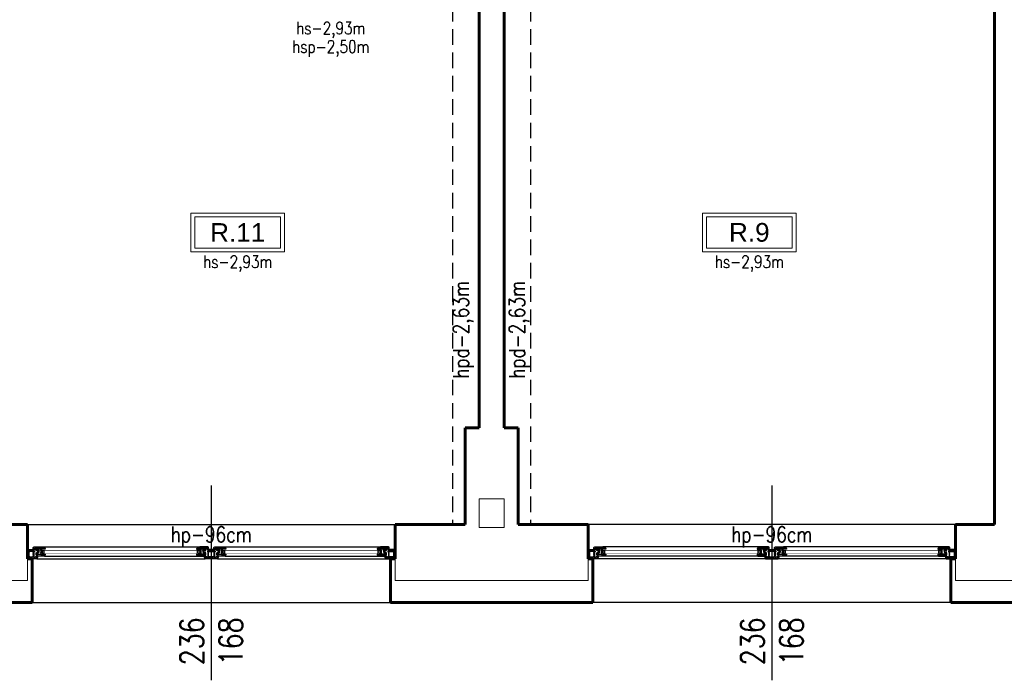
# Model space of a CAD drawing. Header units: millimetres. Extents: x 126553 to 403692, y -95821 to 38049.
# Tile 530 of 656: x 334137 to 334769, y 5943 to 6367. Entities that reach past the tile are written whole.
import ezdxf

# ---------------------------------------------------------------- set-up
doc = ezdxf.new("R2010")
doc.units = ezdxf.units.MM
doc.linetypes.add('DASHED', pattern=[15, 10, -5])
for name, color, linetype, lineweight in [('_(02 CIENKA)', 7, 'Continuous', 13), ('_(04 SREDNIA)', 7, 'Continuous', 25), ('_(05 SREDNIA DASHED)', 7, 'DASHED', 25), ('_(08 NAJGRUBSZA)', 7, 'Continuous', 60), ('opis pomieszczeń', 7, 'Continuous', 13)]:
    doc.layers.add(name, color=color, linetype=linetype, lineweight=lineweight)
doc.styles.add('Arial', font='arial.ttf')
doc.styles.add('OPIS', font='romans.shx', dxfattribs={"width": 0.8})

# ---------------------------------------------------------------- blocks, each defined once
blk = doc.blocks.new('A$C26E57F26')
for p, q in [((6.000000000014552, 0), (113.9999999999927, 0)), ((122.0000000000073, 0), (229.9999999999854, -6.821210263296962e-13)), ((10.93402366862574, -1.599999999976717), (109.0659763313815, -1.599999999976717)), ((126.9340236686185, -1.599999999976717), (225.0659763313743, -1.599999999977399)), ((9.399999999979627, -7.599999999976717), (110.6000000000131, -7.599999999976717)), ((125.3999999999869, -7.599999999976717), (226.6000000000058, -7.599999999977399))]:
    blk.add_line(p, q)
for points in [[(0, 0), (0, -0.5), (0.25, -0.5), (0.25, -0.2999999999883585), (0.6500000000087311, -0.3000000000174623), (0.6499999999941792, -1), (0.2500000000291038, -0.8999999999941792), (0, -0.8999999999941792), (0, -1.399999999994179), (0.25, -1.399999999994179), (0.25, -1.209232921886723), (0.6500000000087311, -1.309232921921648), (0.6500000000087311, -4.690767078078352), (0.25, -4.790767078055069), (0.25, -4.599999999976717), (0, -4.599999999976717), (0, -5.099999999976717), (0.2500000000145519, -5.099999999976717), (0.6500000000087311, -5), (0.6499999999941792, -5.699999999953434), (0.25, -5.699999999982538), (0.25, -5.5), (0, -5.5), (0, -6), (4.5, -6), (4.5, -5.5), (4.25, -5.5), (4.25, -5.699999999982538), (3.75, -5.699999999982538), (3.75, -4.899999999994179, -0.4142135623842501), (3.850000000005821, -4.799999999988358), (3.999999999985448, -4.799999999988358), (4.25, -4.949999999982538), (4.5, -4.949999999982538), (4.5, -4.549999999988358), (4.150000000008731, -4.550000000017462), (4.149999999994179, -2.040983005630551), (3.900000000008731, -1.540983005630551, -0.6943257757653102), (4.822526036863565, -1.299999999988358), (6.465976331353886, -1.299999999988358), (6.465976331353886, -1.049999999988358), (6.000000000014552, 0), (0, 0)], [(236, 0), (236, -0.5), (235.75, -0.5), (235.75, -0.2999999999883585), (235.3499999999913, -0.3000000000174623), (235.3500000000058, -1), (235.7499999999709, -0.8999999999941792), (236, -0.8999999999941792), (236, -1.399999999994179), (235.75, -1.399999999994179), (235.75, -1.209232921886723), (235.3499999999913, -1.309232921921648), (235.3499999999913, -4.690767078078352), (235.75, -4.790767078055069), (235.75, -4.599999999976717), (236, -4.599999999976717), (236, -5.099999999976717), (235.7499999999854, -5.099999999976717), (235.3499999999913, -5), (235.3500000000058, -5.699999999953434), (235.75, -5.699999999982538), (235.75, -5.5), (236, -5.5), (236, -6), (231.5, -6), (231.5, -5.5), (231.75, -5.5), (231.75, -5.699999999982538), (232.25, -5.699999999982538), (232.25, -4.899999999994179, 0.4142135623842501), (232.1499999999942, -4.799999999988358), (232.0000000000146, -4.799999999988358), (231.75, -4.949999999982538), (231.5, -4.949999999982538), (231.5, -4.549999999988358), (231.8499999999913, -4.550000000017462), (231.8500000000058, -2.040983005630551), (232.0999999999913, -1.540983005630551, 0.6943257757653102), (231.1774739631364, -1.299999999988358), (229.5340236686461, -1.299999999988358), (229.5340236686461, -1.049999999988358), (229.9999999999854, 0), (236, 0)], [(0.9000000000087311, -4.699999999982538), (0.9000000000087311, -1.299999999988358), (3.69999999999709, -1.299999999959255), (3.69999999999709, -1.699999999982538), (3.750000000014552, -1.799999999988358), (3.700000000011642, -1.799999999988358), (3.700000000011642, -2.000000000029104), (3.849999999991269, -2), (3.900000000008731, -2.099999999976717), (3.900000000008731, -2.849999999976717), (3.69999999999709, -2.849999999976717), (3.69999999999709, -3.049999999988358), (3.900000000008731, -3.049999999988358), (3.900000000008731, -3.449999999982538), (3.69999999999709, -3.449999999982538), (3.69999999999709, -3.649999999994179), (3.900000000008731, -3.650000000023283), (3.900000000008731, -4.049999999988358), (3.69999999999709, -4.049999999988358), (3.69999999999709, -4.25), (3.899999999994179, -4.25), (3.900000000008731, -4.549999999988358, 0.3393928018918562), (3.620871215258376, -4.699999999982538), (0.9000000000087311, -4.699999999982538)], [(3.00155644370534, -1.100000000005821), (2.901556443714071, -0.2999999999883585), (4.110895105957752, -0.2999999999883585), (4.188247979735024, -0.9188229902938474, -0.6395021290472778), (3.897480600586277, -1.099999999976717), (3.00155644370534, -1.100000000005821)], [(5.549999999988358, -1.600000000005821), (5.549999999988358, -1.899999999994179), (5.949999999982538, -1.899999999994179), (5.949999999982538, -2.600000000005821), (5.549999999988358, -2.600000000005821), (5.549999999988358, -3.899999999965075), (5.799999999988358, -3.899999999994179), (5.799999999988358, -4.149999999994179), (6.049999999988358, -4.149999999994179), (6.049999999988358, -3.899999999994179), (6.75, -3.899999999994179, -0.4142135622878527), (6.850000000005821, -3.999999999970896), (6.850000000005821, -4.25), (6.75, -4.25), (6.75, -4.449999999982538), (6.850000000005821, -4.5), (6.850000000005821, -4.699999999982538), (6.75, -4.75), (6.75, -4.949999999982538), (6.850000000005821, -4.949999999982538), (6.850000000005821, -5.299999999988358), (6.049999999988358, -5.299999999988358), (6.049999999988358, -5.049999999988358), (5.799999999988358, -5.049999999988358), (5.799999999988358, -5.299999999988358), (5.549999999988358, -5.299999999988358), (5.549999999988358, -6.299999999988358), (3.699999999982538, -6.299999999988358), (3.699999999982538, -7.099999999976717, 0.414213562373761), (4.199999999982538, -7.599999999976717), (9.39999999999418, -7.599999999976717), (9.39999999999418, -7.5), (10.69999999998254, -7.5), (11.39999999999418, -6.350000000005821), (11.39999999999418, -6.100000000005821), (9.049999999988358, -6.100000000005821), (9.049999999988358, -3.640983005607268), (8.799999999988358, -3.140983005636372, -0.6943257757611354), (9.722526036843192, -2.899999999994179), (10.42818394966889, -2.899999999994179), (10.42818394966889, -2.649999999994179, -0.4142135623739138), (10.67818394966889, -2.399999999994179), (11.00344815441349, -2.399999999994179), (11.07001620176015, -2.549999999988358), (11.07001620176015, -2.900000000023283), (11.39999999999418, -2.899999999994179), (11.39999999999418, -2.650000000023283), (10.93402366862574, -1.599999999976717), (5.549999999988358, -1.600000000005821)], [(4.38554476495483, -0.884745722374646), (4.312451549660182, -0.2999999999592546), (5.84753099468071, -0.2999999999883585), (5.95847774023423, -0.5499999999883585), (5.74416028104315, -0.5499999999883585, 0.4142135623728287), (5.24416028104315, -1.049999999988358), (4.861223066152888, -1.049999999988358, 0.1837990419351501), (4.38554476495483, -0.884745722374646)], [(8.659113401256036, -2.899999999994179, 0.1439330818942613), (8.60000000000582, -3.299999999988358), (8.799999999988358, -3.699999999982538), (8.799999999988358, -3.899999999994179), (8.60000000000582, -3.899999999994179), (8.60000000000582, -4.099999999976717), (8.799999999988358, -4.099999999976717), (8.799999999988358, -4.799999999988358), (8.60000000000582, -4.799999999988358), (8.60000000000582, -5), (8.799999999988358, -5), (8.799999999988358, -5.299999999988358), (8.60000000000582, -5.299999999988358), (8.60000000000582, -5.5), (8.799999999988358, -5.5), (8.799999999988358, -6.08158997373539, 0.09816449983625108), (8.371456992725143, -6.299999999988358), (5.799999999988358, -6.299999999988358), (5.799999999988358, -5.549999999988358), (7.600000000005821, -5.549999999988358), (7.600000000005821, -5.299999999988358), (7.100000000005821, -5.299999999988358), (7.100000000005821, -4.949999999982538), (7.350000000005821, -4.899999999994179), (7.350000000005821, -4.699999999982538), (7.100000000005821, -4.699999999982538), (7.100000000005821, -4.5), (7.350000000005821, -4.5), (7.350000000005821, -4.299999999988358), (7.100000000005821, -4.25), (7.100000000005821, -4, 0.414213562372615), (6.75, -3.649999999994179), (5.799999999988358, -3.649999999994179), (5.799999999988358, -2.899999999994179), (8.659113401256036, -2.899999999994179, 0.1439330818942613)], [(6.199999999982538, -1.899999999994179), (9.010895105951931, -1.900000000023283), (9.088247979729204, -2.518822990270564, 0.1227813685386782), (8.797480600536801, -2.699999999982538), (6.199999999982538, -2.699999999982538), (6.199999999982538, -1.899999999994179)], [(9.212451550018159, -1.899999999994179), (10.7815546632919, -1.899999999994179), (10.89250140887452, -2.149999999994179), (10.67818394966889, -2.149999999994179, 0.4142135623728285), (10.17818394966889, -2.649999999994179), (9.76122306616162, -2.649999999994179, 0.183799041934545), (9.285544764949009, -2.484745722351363), (9.212451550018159, -1.899999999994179)], [(114.4500000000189, -1.600000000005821), (114.4500000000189, -1.899999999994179), (114.0500000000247, -1.899999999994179), (114.0500000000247, -2.600000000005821), (114.4500000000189, -2.600000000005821), (114.4500000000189, -3.899999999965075), (114.2000000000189, -3.899999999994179), (114.2000000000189, -4.149999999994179), (113.9500000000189, -4.149999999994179), (113.9500000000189, -3.899999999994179), (113.2500000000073, -3.899999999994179, 0.4142135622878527), (113.1500000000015, -3.999999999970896), (113.1500000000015, -4.25), (113.2500000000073, -4.25), (113.2500000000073, -4.449999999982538), (113.1500000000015, -4.5), (113.1500000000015, -4.699999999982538), (113.2500000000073, -4.75), (113.2500000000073, -4.949999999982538), (113.1500000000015, -4.949999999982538), (113.1500000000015, -5.299999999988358), (113.9500000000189, -5.299999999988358), (113.9500000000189, -5.049999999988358), (114.2000000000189, -5.049999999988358), (114.2000000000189, -5.299999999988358), (114.4500000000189, -5.299999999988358), (114.4500000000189, -6.299999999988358), (116.3000000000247, -6.299999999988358), (116.3000000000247, -7.099999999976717, -0.414213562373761), (115.8000000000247, -7.599999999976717), (110.6000000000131, -7.599999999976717), (110.6000000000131, -7.5), (109.3000000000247, -7.5), (108.6000000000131, -6.350000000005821), (108.6000000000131, -6.100000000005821), (110.9500000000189, -6.100000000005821), (110.9500000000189, -3.640983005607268), (111.2000000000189, -3.140983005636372, 0.6943257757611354), (110.2774739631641, -2.899999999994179), (109.5718160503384, -2.899999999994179), (109.5718160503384, -2.649999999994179, 0.4142135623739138), (109.3218160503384, -2.399999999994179), (108.9965518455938, -2.399999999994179), (108.9299837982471, -2.549999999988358), (108.9299837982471, -2.900000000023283), (108.6000000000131, -2.899999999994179), (108.6000000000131, -2.650000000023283), (109.0659763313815, -1.599999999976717), (114.4500000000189, -1.600000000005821)], [(110.7875484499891, -1.899999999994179), (109.2184453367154, -1.899999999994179), (109.1074985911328, -2.149999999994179), (109.3218160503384, -2.149999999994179, -0.4142135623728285), (109.8218160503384, -2.649999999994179), (110.2387769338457, -2.649999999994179, -0.183799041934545), (110.7144552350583, -2.484745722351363), (110.7875484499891, -1.899999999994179)], [(113.8000000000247, -1.899999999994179), (110.9891048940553, -1.900000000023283), (110.9117520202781, -2.518822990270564, -0.1227813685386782), (111.2025193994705, -2.699999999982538), (113.8000000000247, -2.699999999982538), (113.8000000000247, -1.899999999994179)], [(111.3408865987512, -2.899999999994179, -0.1439330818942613), (111.4000000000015, -3.299999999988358), (111.2000000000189, -3.699999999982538), (111.2000000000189, -3.899999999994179), (111.4000000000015, -3.899999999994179), (111.4000000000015, -4.099999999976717), (111.2000000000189, -4.099999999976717), (111.2000000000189, -4.799999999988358), (111.4000000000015, -4.799999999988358), (111.4000000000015, -5), (111.2000000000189, -5), (111.2000000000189, -5.299999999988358), (111.4000000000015, -5.299999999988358), (111.4000000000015, -5.5), (111.2000000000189, -5.5), (111.2000000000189, -6.08158997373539, -0.09816449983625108), (111.6285430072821, -6.299999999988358), (114.2000000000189, -6.299999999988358), (114.2000000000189, -5.549999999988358), (112.4000000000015, -5.549999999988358), (112.4000000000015, -5.299999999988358), (112.9000000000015, -5.299999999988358), (112.9000000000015, -4.949999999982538), (112.6500000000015, -4.899999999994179), (112.6500000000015, -4.699999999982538), (112.9000000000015, -4.699999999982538), (112.9000000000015, -4.5), (112.6500000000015, -4.5), (112.6500000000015, -4.299999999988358), (112.9000000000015, -4.25), (112.9000000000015, -4, -0.414213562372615), (113.2500000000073, -3.649999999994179), (114.2000000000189, -3.649999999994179), (114.2000000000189, -2.899999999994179), (111.3408865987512, -2.899999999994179, -0.1439330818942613)], [(115.6144552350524, -0.884745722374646), (115.6875484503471, -0.2999999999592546), (114.1524690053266, -0.2999999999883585), (114.041522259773, -0.5499999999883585), (114.2558397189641, -0.5499999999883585, -0.4142135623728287), (114.7558397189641, -1.049999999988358), (115.1387769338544, -1.049999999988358, -0.1837990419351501), (115.6144552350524, -0.884745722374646)], [(116.9984435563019, -1.100000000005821), (117.0984435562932, -0.2999999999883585), (115.8891048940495, -0.2999999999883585), (115.8117520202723, -0.9188229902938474, 0.6395021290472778), (116.102519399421, -1.099999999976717), (116.9984435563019, -1.100000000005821)], [(119.0015564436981, -1.100000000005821), (118.9015564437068, -0.2999999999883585), (120.1108951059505, -0.2999999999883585), (120.1882479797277, -0.9188229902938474, -0.6395021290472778), (119.897480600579, -1.099999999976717), (119.0015564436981, -1.100000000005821)], [(121.5499999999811, -1.600000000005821), (121.5499999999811, -1.899999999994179), (121.9499999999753, -1.899999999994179), (121.9499999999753, -2.600000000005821), (121.5499999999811, -2.600000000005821), (121.5499999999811, -3.899999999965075), (121.7999999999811, -3.899999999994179), (121.7999999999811, -4.149999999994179), (122.0499999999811, -4.149999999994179), (122.0499999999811, -3.899999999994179), (122.7499999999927, -3.899999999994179, -0.4142135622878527), (122.8499999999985, -3.999999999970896), (122.8499999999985, -4.25), (122.7499999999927, -4.25), (122.7499999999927, -4.449999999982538), (122.8499999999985, -4.5), (122.8499999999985, -4.699999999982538), (122.7499999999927, -4.75), (122.7499999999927, -4.949999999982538), (122.8499999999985, -4.949999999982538), (122.8499999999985, -5.299999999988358), (122.0499999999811, -5.299999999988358), (122.0499999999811, -5.049999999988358), (121.7999999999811, -5.049999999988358), (121.7999999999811, -5.299999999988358), (121.5499999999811, -5.299999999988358), (121.5499999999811, -6.299999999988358), (119.6999999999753, -6.299999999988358), (119.6999999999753, -7.099999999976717, 0.414213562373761), (120.1999999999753, -7.599999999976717), (125.3999999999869, -7.599999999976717), (125.3999999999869, -7.5), (126.6999999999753, -7.5), (127.3999999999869, -6.350000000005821), (127.3999999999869, -6.100000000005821), (125.0499999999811, -6.100000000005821), (125.0499999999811, -3.640983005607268), (124.7999999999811, -3.140983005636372, -0.6943257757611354), (125.7225260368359, -2.899999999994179), (126.4281839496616, -2.899999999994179), (126.4281839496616, -2.649999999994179, -0.4142135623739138), (126.6781839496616, -2.399999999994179), (127.0034481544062, -2.399999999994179), (127.0700162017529, -2.549999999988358), (127.0700162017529, -2.900000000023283), (127.3999999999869, -2.899999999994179), (127.3999999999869, -2.650000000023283), (126.9340236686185, -1.599999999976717), (121.5499999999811, -1.600000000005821)], [(120.3855447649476, -0.884745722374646), (120.3124515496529, -0.2999999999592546), (121.8475309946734, -0.2999999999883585), (121.958477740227, -0.5499999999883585), (121.7441602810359, -0.5499999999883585, 0.4142135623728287), (121.2441602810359, -1.049999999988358), (120.8612230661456, -1.049999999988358, 0.1837990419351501), (120.3855447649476, -0.884745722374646)], [(124.6591134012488, -2.899999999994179, 0.1439330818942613), (124.5999999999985, -3.299999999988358), (124.7999999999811, -3.699999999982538), (124.7999999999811, -3.899999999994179), (124.5999999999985, -3.899999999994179), (124.5999999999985, -4.099999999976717), (124.7999999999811, -4.099999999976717), (124.7999999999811, -4.799999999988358), (124.5999999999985, -4.799999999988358), (124.5999999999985, -5), (124.7999999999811, -5), (124.7999999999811, -5.299999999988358), (124.5999999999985, -5.299999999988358), (124.5999999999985, -5.5), (124.7999999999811, -5.5), (124.7999999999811, -6.08158997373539, 0.09816449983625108), (124.3714569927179, -6.299999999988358), (121.7999999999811, -6.299999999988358), (121.7999999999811, -5.549999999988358), (123.5999999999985, -5.549999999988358), (123.5999999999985, -5.299999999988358), (123.0999999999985, -5.299999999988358), (123.0999999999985, -4.949999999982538), (123.3499999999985, -4.899999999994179), (123.3499999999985, -4.699999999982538), (123.0999999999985, -4.699999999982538), (123.0999999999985, -4.5), (123.3499999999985, -4.5), (123.3499999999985, -4.299999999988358), (123.0999999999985, -4.25), (123.0999999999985, -4, 0.414213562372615), (122.7499999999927, -3.649999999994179), (121.7999999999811, -3.649999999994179), (121.7999999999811, -2.899999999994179), (124.6591134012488, -2.899999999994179, 0.1439330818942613)], [(122.1999999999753, -1.899999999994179), (125.0108951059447, -1.900000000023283), (125.0882479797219, -2.518822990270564, 0.1227813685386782), (124.7974806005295, -2.699999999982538), (122.1999999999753, -2.699999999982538), (122.1999999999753, -1.899999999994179)], [(125.2124515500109, -1.899999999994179), (126.7815546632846, -1.899999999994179), (126.8925014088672, -2.149999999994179), (126.6781839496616, -2.149999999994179, 0.4142135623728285), (126.1781839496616, -2.649999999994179), (125.7612230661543, -2.649999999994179, 0.183799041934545), (125.2855447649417, -2.484745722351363), (125.2124515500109, -1.899999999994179)], [(230.4500000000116, -1.600000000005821), (230.4500000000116, -1.899999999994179), (230.0500000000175, -1.899999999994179), (230.0500000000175, -2.600000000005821), (230.4500000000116, -2.600000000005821), (230.4500000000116, -3.899999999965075), (230.2000000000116, -3.899999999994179), (230.2000000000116, -4.149999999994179), (229.9500000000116, -4.149999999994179), (229.9500000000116, -3.899999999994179), (229.25, -3.899999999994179, 0.4142135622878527), (229.1499999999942, -3.999999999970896), (229.1499999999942, -4.25), (229.25, -4.25), (229.25, -4.449999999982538), (229.1499999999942, -4.5), (229.1499999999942, -4.699999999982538), (229.25, -4.75), (229.25, -4.949999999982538), (229.1499999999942, -4.949999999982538), (229.1499999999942, -5.299999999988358), (229.9500000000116, -5.299999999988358), (229.9500000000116, -5.049999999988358), (230.2000000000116, -5.049999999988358), (230.2000000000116, -5.299999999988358), (230.4500000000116, -5.299999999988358), (230.4500000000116, -6.299999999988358), (232.3000000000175, -6.299999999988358), (232.3000000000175, -7.099999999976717, -0.414213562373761), (231.8000000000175, -7.599999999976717), (226.6000000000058, -7.599999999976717), (226.6000000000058, -7.5), (225.3000000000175, -7.5), (224.6000000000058, -6.350000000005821), (224.6000000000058, -6.100000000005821), (226.9500000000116, -6.100000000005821), (226.9500000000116, -3.640983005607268), (227.2000000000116, -3.140983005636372, 0.6943257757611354), (226.2774739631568, -2.899999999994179), (225.5718160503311, -2.899999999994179), (225.5718160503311, -2.649999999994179, 0.4142135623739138), (225.3218160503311, -2.399999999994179), (224.9965518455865, -2.399999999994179), (224.9299837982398, -2.549999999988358), (224.9299837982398, -2.900000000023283), (224.6000000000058, -2.899999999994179), (224.6000000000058, -2.650000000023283), (225.0659763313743, -1.599999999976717), (230.4500000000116, -1.600000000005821)], [(226.7875484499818, -1.899999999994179), (225.2184453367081, -1.899999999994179), (225.1074985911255, -2.149999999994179), (225.3218160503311, -2.149999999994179, -0.4142135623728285), (225.8218160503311, -2.649999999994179), (226.2387769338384, -2.649999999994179, -0.183799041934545), (226.714455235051, -2.484745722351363), (226.7875484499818, -1.899999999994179)], [(229.8000000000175, -1.899999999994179), (226.9891048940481, -1.900000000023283), (226.9117520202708, -2.518822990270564, -0.1227813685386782), (227.2025193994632, -2.699999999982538), (229.8000000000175, -2.699999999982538), (229.8000000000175, -1.899999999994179)], [(227.340886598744, -2.899999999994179, -0.1439330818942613), (227.3999999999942, -3.299999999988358), (227.2000000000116, -3.699999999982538), (227.2000000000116, -3.899999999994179), (227.3999999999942, -3.899999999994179), (227.3999999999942, -4.099999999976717), (227.2000000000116, -4.099999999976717), (227.2000000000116, -4.799999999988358), (227.3999999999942, -4.799999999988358), (227.3999999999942, -5), (227.2000000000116, -5), (227.2000000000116, -5.299999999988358), (227.3999999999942, -5.299999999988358), (227.3999999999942, -5.5), (227.2000000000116, -5.5), (227.2000000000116, -6.08158997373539, -0.09816449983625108), (227.6285430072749, -6.299999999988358), (230.2000000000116, -6.299999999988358), (230.2000000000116, -5.549999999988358), (228.3999999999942, -5.549999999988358), (228.3999999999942, -5.299999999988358), (228.8999999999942, -5.299999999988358), (228.8999999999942, -4.949999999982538), (228.6499999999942, -4.899999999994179), (228.6499999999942, -4.699999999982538), (228.8999999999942, -4.699999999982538), (228.8999999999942, -4.5), (228.6499999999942, -4.5), (228.6499999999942, -4.299999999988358), (228.8999999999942, -4.25), (228.8999999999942, -4, -0.414213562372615), (229.25, -3.649999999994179), (230.2000000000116, -3.649999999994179), (230.2000000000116, -2.899999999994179), (227.340886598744, -2.899999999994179, -0.1439330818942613)], [(231.6144552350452, -0.884745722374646), (231.6875484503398, -0.2999999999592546), (230.1524690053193, -0.2999999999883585), (230.0415222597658, -0.5499999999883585), (230.2558397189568, -0.5499999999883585, -0.4142135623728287), (230.7558397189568, -1.049999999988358), (231.1387769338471, -1.049999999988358, -0.1837990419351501), (231.6144552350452, -0.884745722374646)], [(232.9984435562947, -1.100000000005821), (233.0984435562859, -0.2999999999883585), (231.8891048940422, -0.2999999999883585), (231.811752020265, -0.9188229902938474, 0.6395021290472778), (232.1025193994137, -1.099999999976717), (232.9984435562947, -1.100000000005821)], [(235.0999999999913, -4.699999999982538), (235.0999999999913, -1.299999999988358), (232.3000000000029, -1.299999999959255), (232.3000000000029, -1.699999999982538), (232.2499999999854, -1.799999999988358), (232.2999999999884, -1.799999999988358), (232.2999999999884, -2.000000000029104), (232.1500000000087, -2), (232.0999999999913, -2.099999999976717), (232.0999999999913, -2.849999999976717), (232.3000000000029, -2.849999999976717), (232.3000000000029, -3.049999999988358), (232.0999999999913, -3.049999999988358), (232.0999999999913, -3.449999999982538), (232.3000000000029, -3.449999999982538), (232.3000000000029, -3.649999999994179), (232.0999999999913, -3.650000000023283), (232.0999999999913, -4.049999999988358), (232.3000000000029, -4.049999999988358), (232.3000000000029, -4.25), (232.1000000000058, -4.25), (232.0999999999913, -4.549999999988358, -0.3393928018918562), (232.3791287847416, -4.699999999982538), (235.0999999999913, -4.699999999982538)], [(9.64999999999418, -6.350000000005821), (10.17818394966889, -6.350000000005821, 0.4142135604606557), (10.67266641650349, -6.849999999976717), (10.80298017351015, -6.850000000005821), (10.58993669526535, -7.199999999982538), (9.64999999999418, -7.199999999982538), (9.64999999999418, -6.350000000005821)], [(110.3500000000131, -6.350000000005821), (109.8218160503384, -6.350000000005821, -0.4142135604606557), (109.3273335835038, -6.849999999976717), (109.1970198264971, -6.850000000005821), (109.4100633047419, -7.199999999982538), (110.3500000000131, -7.199999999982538), (110.3500000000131, -6.350000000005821)], [(125.6499999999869, -6.350000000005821), (126.1781839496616, -6.350000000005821, 0.4142135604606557), (126.6726664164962, -6.849999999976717), (126.8029801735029, -6.850000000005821), (126.5899366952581, -7.199999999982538), (125.6499999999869, -7.199999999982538), (125.6499999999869, -6.350000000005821)], [(226.3500000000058, -6.350000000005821), (225.8218160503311, -6.350000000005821, -0.4142135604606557), (225.3273335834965, -6.849999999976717), (225.1970198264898, -6.850000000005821), (225.4100633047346, -7.199999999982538), (226.3500000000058, -7.199999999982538), (226.3500000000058, -6.350000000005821)]]:
    blk.add_lwpolyline(points, format="xyb", close=True)
for points in [[(120.4999999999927, -6), (115.5000000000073, -6), (115.5000000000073, -5.5), (115.7500000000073, -5.5), (115.7500000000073, -5.699999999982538), (116.2500000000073, -5.699999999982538), (116.2500000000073, -4.899999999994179, 0.4142135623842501), (116.1500000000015, -4.799999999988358), (116.0000000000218, -4.799999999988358), (115.7500000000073, -4.949999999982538), (115.5000000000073, -4.949999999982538), (115.5000000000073, -4.549999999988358), (115.8499999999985, -4.550000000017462), (115.8500000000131, -2.040983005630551), (116.0999999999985, -1.540983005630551, 0.6943257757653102), (115.1774739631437, -1.299999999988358), (113.5340236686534, -1.299999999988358), (113.5340236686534, -1.049999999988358), (113.9999999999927, 0)], [(120.4999999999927, -6), (120.4999999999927, -5.5), (120.2499999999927, -5.5), (120.2499999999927, -5.699999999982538), (119.7499999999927, -5.699999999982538), (119.7499999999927, -4.899999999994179, -0.4142135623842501), (119.8499999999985, -4.799999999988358), (119.9999999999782, -4.799999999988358), (120.2499999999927, -4.949999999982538), (120.4999999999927, -4.949999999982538), (120.4999999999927, -4.549999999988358), (120.1500000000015, -4.550000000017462), (120.1499999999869, -2.040983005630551), (119.9000000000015, -1.540983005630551, -0.6943257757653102), (120.8225260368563, -1.299999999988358), (122.4659763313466, -1.299999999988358), (122.4659763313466, -1.049999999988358), (122.0000000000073, 0)], [(116.3000000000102, -1.299999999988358), (116.3000000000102, -1.699999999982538), (116.2499999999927, -1.799999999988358), (116.2999999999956, -1.799999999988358), (116.2999999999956, -2.000000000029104), (116.150000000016, -2), (116.0999999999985, -2.099999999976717), (116.0999999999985, -2.849999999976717), (116.3000000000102, -2.849999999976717), (116.3000000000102, -3.049999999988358), (116.0999999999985, -3.049999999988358), (116.0999999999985, -3.449999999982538), (116.3000000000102, -3.449999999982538), (116.3000000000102, -3.649999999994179), (116.0999999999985, -3.650000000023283), (116.0999999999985, -4.049999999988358), (116.3000000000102, -4.049999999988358), (116.3000000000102, -4.25), (116.1000000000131, -4.25), (116.0999999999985, -4.549999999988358, -0.3393928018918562), (116.3791287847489, -4.699999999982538), (116.3791287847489, -4.699999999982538), (119.6208712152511, -4.699999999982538, -0.3393928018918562), (119.9000000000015, -4.549999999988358), (119.8999999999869, -4.25), (119.6999999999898, -4.25), (119.6999999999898, -4.049999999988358), (119.9000000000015, -4.049999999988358), (119.9000000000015, -3.650000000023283), (119.6999999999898, -3.649999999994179), (119.6999999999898, -3.449999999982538), (119.9000000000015, -3.449999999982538), (119.9000000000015, -3.049999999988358), (119.6999999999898, -3.049999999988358), (119.6999999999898, -2.849999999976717), (119.9000000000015, -2.849999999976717), (119.9000000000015, -2.099999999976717), (119.849999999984, -2), (119.7000000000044, -2.000000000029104), (119.7000000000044, -1.799999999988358), (119.7500000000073, -1.799999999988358), (119.6999999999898, -1.699999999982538), (119.6999999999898, -1.299999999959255), (116.3000000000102, -1.299999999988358)]]:
    blk.add_lwpolyline(points, format="xyb")
blk.add_lwpolyline([(122.0000000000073, 0), (113.9999999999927, 0), (113.9999999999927, 0)])
for points in [[(0.9000000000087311, -1.099999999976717), (0.8999999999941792, -0.2999999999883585), (2.700000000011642, -0.3000000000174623), (2.798461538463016, -1.099999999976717), (0.9000000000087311, -1.099999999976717)], [(1.80000000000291, -5.699999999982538), (0.9000000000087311, -5.699999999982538), (0.8999999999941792, -4.899999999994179), (1.80000000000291, -4.899999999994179), (1.80000000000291, -5.699999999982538)], [(2, -4.899999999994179), (2.80000000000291, -4.899999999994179), (2.80000000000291, -5.699999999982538), (2, -5.699999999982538), (2, -4.899999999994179)], [(3, -4.899999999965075), (3.5, -4.899999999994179), (3.5, -5.699999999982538), (3, -5.699999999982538), (3, -4.899999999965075)], [(9.39999999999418, -5.199999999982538), (9.39999999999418, -3.600000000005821), (10.79999999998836, -3.600000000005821), (10.79999999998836, -5.199999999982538)], [(110.6000000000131, -5.199999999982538), (110.6000000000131, -3.600000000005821), (109.2000000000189, -3.600000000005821), (109.2000000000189, -5.199999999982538)], [(117.0000000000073, -4.899999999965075), (116.5000000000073, -4.899999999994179), (116.5000000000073, -5.699999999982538), (117.0000000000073, -5.699999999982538), (117.0000000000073, -4.899999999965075)], [(117.9000000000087, -4.899999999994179), (117.2000000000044, -4.899999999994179), (117.2000000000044, -5.699999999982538), (117.9000000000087, -5.699999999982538), (117.9000000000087, -4.899999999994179)], [(117.2015384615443, -1.099999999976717), (117.3000000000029, -0.2999999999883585), (118.7000000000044, -0.3000000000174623), (118.7984615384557, -1.099999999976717), (117.2015384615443, -1.099999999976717)], [(118.0999999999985, -4.899999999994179), (118.7999999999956, -4.899999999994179), (118.7999999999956, -5.699999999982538), (118.0999999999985, -5.699999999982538), (118.0999999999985, -4.899999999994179)], [(118.9999999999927, -4.899999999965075), (119.4999999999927, -4.899999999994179), (119.4999999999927, -5.699999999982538), (118.9999999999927, -5.699999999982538), (118.9999999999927, -4.899999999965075)], [(125.3999999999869, -5.199999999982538), (125.3999999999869, -3.600000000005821), (126.7999999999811, -3.600000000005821), (126.7999999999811, -5.199999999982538)], [(226.6000000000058, -5.199999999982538), (226.6000000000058, -3.600000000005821), (225.2000000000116, -3.600000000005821), (225.2000000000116, -5.199999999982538)], [(233, -4.899999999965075), (232.5, -4.899999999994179), (232.5, -5.699999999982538), (233, -5.699999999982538), (233, -4.899999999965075)], [(234, -4.899999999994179), (233.1999999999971, -4.899999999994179), (233.1999999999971, -5.699999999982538), (234, -5.699999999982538), (234, -4.899999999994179)], [(235.0999999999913, -1.099999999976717), (235.1000000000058, -0.2999999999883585), (233.2999999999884, -0.3000000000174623), (233.201538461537, -1.099999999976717), (235.0999999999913, -1.099999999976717)], [(234.1999999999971, -5.699999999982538), (235.0999999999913, -5.699999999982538), (235.1000000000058, -4.899999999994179), (234.1999999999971, -4.899999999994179), (234.1999999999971, -5.699999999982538)], [(5.549999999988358, -6.549999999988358), (5.549999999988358, -7.299999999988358), (4.75, -7.299999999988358), (4.75, -6.549999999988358), (5.549999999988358, -6.549999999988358)], [(8.25, -6.5), (8.25, -7.299999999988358), (5.799999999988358, -7.299999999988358), (5.799999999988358, -6.5), (8.25, -6.5)], [(8.500000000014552, -6.799999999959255), (9.14999999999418, -7.045499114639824), (9.14999999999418, -7.299999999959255), (8.5, -7.299999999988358), (8.500000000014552, -6.799999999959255)], [(8.758876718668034, -6.500622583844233), (9.39999999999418, -6.54558886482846), (9.39999999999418, -6.87268477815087), (8.75, -6.627185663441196), (8.758876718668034, -6.500622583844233)], [(111.2411232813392, -6.500622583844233), (110.6000000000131, -6.54558886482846), (110.6000000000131, -6.87268477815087), (111.2500000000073, -6.627185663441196), (111.2411232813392, -6.500622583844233)], [(111.4999999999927, -6.799999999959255), (110.8500000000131, -7.045499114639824), (110.8500000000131, -7.299999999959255), (111.5000000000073, -7.299999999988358), (111.4999999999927, -6.799999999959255)], [(111.7500000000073, -6.5), (111.7500000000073, -7.299999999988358), (114.2000000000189, -7.299999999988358), (114.2000000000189, -6.5), (111.7500000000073, -6.5)], [(114.4500000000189, -6.549999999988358), (114.4500000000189, -7.299999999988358), (115.2500000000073, -7.299999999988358), (115.2500000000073, -6.549999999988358), (114.4500000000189, -6.549999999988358)], [(121.5499999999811, -6.549999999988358), (121.5499999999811, -7.299999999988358), (120.7499999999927, -7.299999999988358), (120.7499999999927, -6.549999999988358), (121.5499999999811, -6.549999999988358)], [(124.2499999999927, -6.5), (124.2499999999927, -7.299999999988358), (121.7999999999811, -7.299999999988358), (121.7999999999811, -6.5), (124.2499999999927, -6.5)], [(124.5000000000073, -6.799999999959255), (125.1499999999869, -7.045499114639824), (125.1499999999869, -7.299999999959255), (124.4999999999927, -7.299999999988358), (124.5000000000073, -6.799999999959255)], [(124.7588767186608, -6.500622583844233), (125.3999999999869, -6.54558886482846), (125.3999999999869, -6.87268477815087), (124.7499999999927, -6.627185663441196), (124.7588767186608, -6.500622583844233)], [(227.241123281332, -6.500622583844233), (226.6000000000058, -6.54558886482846), (226.6000000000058, -6.87268477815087), (227.25, -6.627185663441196), (227.241123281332, -6.500622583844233)], [(227.4999999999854, -6.799999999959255), (226.8500000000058, -7.045499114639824), (226.8500000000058, -7.299999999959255), (227.5, -7.299999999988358), (227.4999999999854, -6.799999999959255)], [(227.75, -6.5), (227.75, -7.299999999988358), (230.2000000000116, -7.299999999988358), (230.2000000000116, -6.5), (227.75, -6.5)], [(230.4500000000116, -6.549999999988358), (230.4500000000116, -7.299999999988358), (231.25, -7.299999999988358), (231.25, -6.549999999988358), (230.4500000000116, -6.549999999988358)]]:
    blk.add_lwpolyline(points, close=True)
for points, const_width in [([(3.600000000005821, -1.424999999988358), (1.551776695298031, -1.424999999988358), (1.024999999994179, -1.95177669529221), (1.024999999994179, -4.04822330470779), (1.551776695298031, -4.574999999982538), (3.600000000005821, -4.574999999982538)], 0.25), ([(5.799999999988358, -3.024999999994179), (7.848223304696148, -3.024999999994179), (8.375, -3.551776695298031), (8.375, -5.648223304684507), (7.848223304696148, -6.174999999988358), (5.799999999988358, -6.174999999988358)], 0.25), ([(9.39999999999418, -3.399999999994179), (110.6000000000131, -3.399999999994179)], 0.4), ([(9.39999999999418, -5.399999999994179), (110.6000000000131, -5.399999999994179)], 0.4), ([(114.2000000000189, -3.024999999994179), (112.1517766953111, -3.024999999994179), (111.6250000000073, -3.551776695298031), (111.6250000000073, -5.648223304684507), (112.1517766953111, -6.174999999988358), (114.2000000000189, -6.174999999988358)], 0.25), ([(121.7999999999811, -3.024999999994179), (123.8482233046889, -3.024999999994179), (124.3749999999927, -3.551776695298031), (124.3749999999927, -5.648223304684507), (123.8482233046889, -6.174999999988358), (121.7999999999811, -6.174999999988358)], 0.25), ([(125.3999999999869, -3.399999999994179), (226.6000000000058, -3.400000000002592)], 0.4), ([(125.3999999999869, -5.399999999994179), (226.6000000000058, -5.400000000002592)], 0.4), ([(230.2000000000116, -3.024999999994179), (228.1517766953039, -3.024999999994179), (227.625, -3.551776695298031), (227.625, -5.648223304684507), (228.1517766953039, -6.174999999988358), (230.2000000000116, -6.174999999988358)], 0.25), ([(232.3999999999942, -1.424999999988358), (234.448223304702, -1.424999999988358), (234.9750000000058, -1.95177669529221), (234.9750000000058, -4.04822330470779), (234.448223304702, -4.574999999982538), (232.3999999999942, -4.574999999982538)], 0.25)]:
    blk.add_lwpolyline(points, dxfattribs=dict(const_width=const_width))
at = {"const_width": 0.25}
blk.add_lwpolyline([(116.5041287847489, -4.574999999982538), (119.4958712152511, -4.574999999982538), (119.4958712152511, -1.424999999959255), (116.5041287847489, -1.424999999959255)], close=True, dxfattribs=at)

msp = doc.modelspace()

# ---------------------------------------------------------------- linework, layer by layer
at = {"layer": '_(02 CIENKA)'}
for p, q in [((334431.6840924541, 6059.45785169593), (334431.6840924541, 6040.95785169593)), ((334447.6840924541, 6059.45785169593), (334447.6840924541, 6040.95785169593)), ((334431.6840924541, 6040.95785169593), (334447.6840924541, 6040.95785169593)), ((334141.6840924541, 6020.95785169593), (334141.6840924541, 6006.95785169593)), ((334377.6840924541, 6020.95785169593), (334377.6840924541, 6006.95785169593)), ((334501.6840924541, 6020.95785169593), (334501.6840924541, 6006.95785169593)), ((334737.6840924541, 6020.95785169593), (334737.6840924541, 6006.95785169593)), ((334141.6840924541, 6006.95785169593), (334077.6840924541, 6006.95785169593)), ((334501.6840924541, 6006.95785169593), (334377.6840924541, 6006.95785169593)), ((334801.6840924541, 6006.95785169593), (334737.6840924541, 6006.95785169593))]:
    msp.add_line(p, q, dxfattribs=at)
msp.add_lwpolyline([(334431.6840924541, 6059.45785169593), (334447.6840924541, 6059.45785169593)], dxfattribs=at)
at = {"layer": '_(04 SREDNIA)'}
for p, q in [((334259.6840924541, 6067.95785169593), (334259.6840924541, 5942.957851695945)), ((334619.6840924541, 6067.95785169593), (334619.6840924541, 5942.957851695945)), ((334141.6840924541, 6042.95785169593), (334377.6840924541, 6042.95785169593)), ((334737.6840924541, 6042.95785169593), (334501.6840924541, 6042.95785169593)), ((334144.6840924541, 5992.95785169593), (334374.6840924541, 5992.95785169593)), ((334734.6840924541, 5992.95785169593), (334504.6840924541, 5992.95785169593))]:
    msp.add_line(p, q, dxfattribs=at)
at = {"layer": '_(05 SREDNIA DASHED)'}
for p, q in [((334414.6840924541, 7650.95785169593), (334414.6840924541, 6042.95785169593)), ((334464.6840924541, 7650.95785169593), (334464.6840924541, 6042.95785169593))]:
    msp.add_line(p, q, dxfattribs=at)
at = {"layer": '_(08 NAJGRUBSZA)'}
for p, q in [((334431.6840924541, 6104.95785169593), (334431.6840924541, 6654.95785169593)), ((334447.6840924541, 6104.95785169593), (334447.6840924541, 6654.95785169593)), ((334762.6840924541, 6042.95785169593), (334762.6840924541, 6540.45785169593)), ((334431.6840924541, 6104.95785169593), (334422.6840924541, 6104.95785169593)), ((334422.6840924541, 6104.95785169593), (334422.6840924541, 6042.95785169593)), ((334456.6840924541, 6104.95785169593), (334447.6840924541, 6104.95785169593)), ((334456.6840924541, 6042.95785169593), (334456.6840924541, 6104.95785169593)), ((334141.6840924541, 6042.95785169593), (334121.6840924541, 6042.95785169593)), ((334141.6840924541, 6020.95785169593), (334141.6840924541, 6042.95785169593)), ((334377.6840924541, 6020.95785169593), (334377.6840924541, 6042.95785169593)), ((334422.6840924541, 6042.95785169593), (334377.6840924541, 6042.95785169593)), ((334501.6840924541, 6042.95785169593), (334456.6840924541, 6042.95785169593)), ((334501.6840924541, 6020.95785169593), (334501.6840924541, 6042.95785169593)), ((334737.6840924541, 6020.95785169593), (334737.6840924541, 6042.95785169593)), ((334762.6840924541, 6042.95785169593), (334737.6840924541, 6042.95785169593)), ((334144.6840924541, 6020.95785169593), (334141.6840924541, 6020.95785169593)), ((334144.6840924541, 6020.95785169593), (334144.6840924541, 5992.95785169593)), ((334374.6840924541, 6020.95785169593), (334374.6840924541, 5992.95785169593)), ((334374.6840924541, 6020.95785169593), (334377.6840924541, 6020.95785169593)), ((334504.6840924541, 6020.95785169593), (334501.6840924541, 6020.95785169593)), ((334504.6840924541, 6020.95785169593), (334504.6840924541, 5992.95785169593)), ((334734.6840924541, 6020.95785169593), (334734.6840924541, 5992.95785169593)), ((334734.6840924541, 6020.95785169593), (334737.6840924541, 6020.95785169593)), ((334144.6840924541, 5992.95785169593), (334074.6840924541, 5992.95785169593)), ((334504.6840924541, 5992.95785169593), (334374.6840924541, 5992.95785169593)), ((334804.6840924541, 5992.95785169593), (334734.6840924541, 5992.95785169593))]:
    msp.add_line(p, q, dxfattribs=at)
at = {"layer": 'opis pomieszczeń'}
for points in [[(334246.6840924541, 6217.95785169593), (334306.6840924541, 6217.95785169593), (334306.6840924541, 6242.95785169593), (334246.6840924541, 6242.95785169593)], [(334249.1840924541, 6220.45785169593), (334304.1840924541, 6220.45785169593), (334304.1840924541, 6240.45785169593), (334249.1840924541, 6240.45785169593)], [(334575.1840924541, 6217.95785169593), (334635.1840924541, 6217.95785169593), (334635.1840924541, 6242.95785169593), (334575.1840924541, 6242.95785169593)], [(334577.6840924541, 6220.45785169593), (334632.6840924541, 6220.45785169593), (334632.6840924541, 6240.45785169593), (334577.6840924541, 6240.45785169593)]]:
    msp.add_lwpolyline(points, close=True, dxfattribs=at)

# ---------------------------------------------------------------- block references
at = {"layer": '_(04 SREDNIA)', "xscale": -1, "rotation": 180}
msp.add_blockref('A$C26E57F26', (334141.6840924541, 6020.95785169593), dxfattribs=at)
at = {"layer": '_(04 SREDNIA)', "rotation": 180}
msp.add_blockref('A$C26E57F26', (334737.6840924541, 6020.95785169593), dxfattribs=at)

# ---------------------------------------------------------------- texts
at = {"layer": '_(04 SREDNIA)', "char_height": 10, "width": 235, "attachment_point": 5, "style": 'OPIS'}
for insert in [(334259.6840924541, 6034.95785169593), (334619.6840924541, 6034.95785169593)]:
    msp.add_mtext('hp-96cm', dxfattribs=dict(at, insert=insert))
at = {"layer": '_(04 SREDNIA)', "char_height": 15, "width": 49.99999999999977, "attachment_point": 5, "rotation": 90.00000000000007, "style": 'OPIS'}
for insert in [(334259.6840924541, 5967.957851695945), (334619.6840924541, 5967.957851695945)]:
    msp.add_mtext('236\\P168', dxfattribs=dict(at, insert=insert))
at = {"layer": 'opis pomieszczeń', "attachment_point": 5}
for s, insert, char_height, width, style in [('hs-2,93m', (334336.4340924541, 6360.45785169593), 8, 60, 'OPIS'), ('hsp-2,50m', (334336.4340924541, 6348.45785169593), 8, 60, 'OPIS'), ('R.11', (334276.6840924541, 6230.45785169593), 12, 45, 'Arial'), ('R.9', (334605.1840924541, 6230.45785169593), 12, 45, 'Arial'), ('hs-2,93m', (334276.6840924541, 6210.45785169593), 8, 60, 'OPIS'), ('hs-2,93m', (334605.1840924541, 6210.45785169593), 8, 60, 'OPIS')]:
    msp.add_mtext(s, dxfattribs=dict(at, insert=insert, char_height=char_height, width=width, style=style))
at = {"layer": 'opis pomieszczeń', "char_height": 10, "width": 60, "attachment_point": 5, "rotation": 90, "style": 'OPIS'}
for insert in [(334421.6840924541, 6167.957851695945), (334457.6840924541, 6167.957851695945)]:
    msp.add_mtext('hpd-2,63m', dxfattribs=dict(at, insert=insert))

doc.saveas('drawing.dxf')
